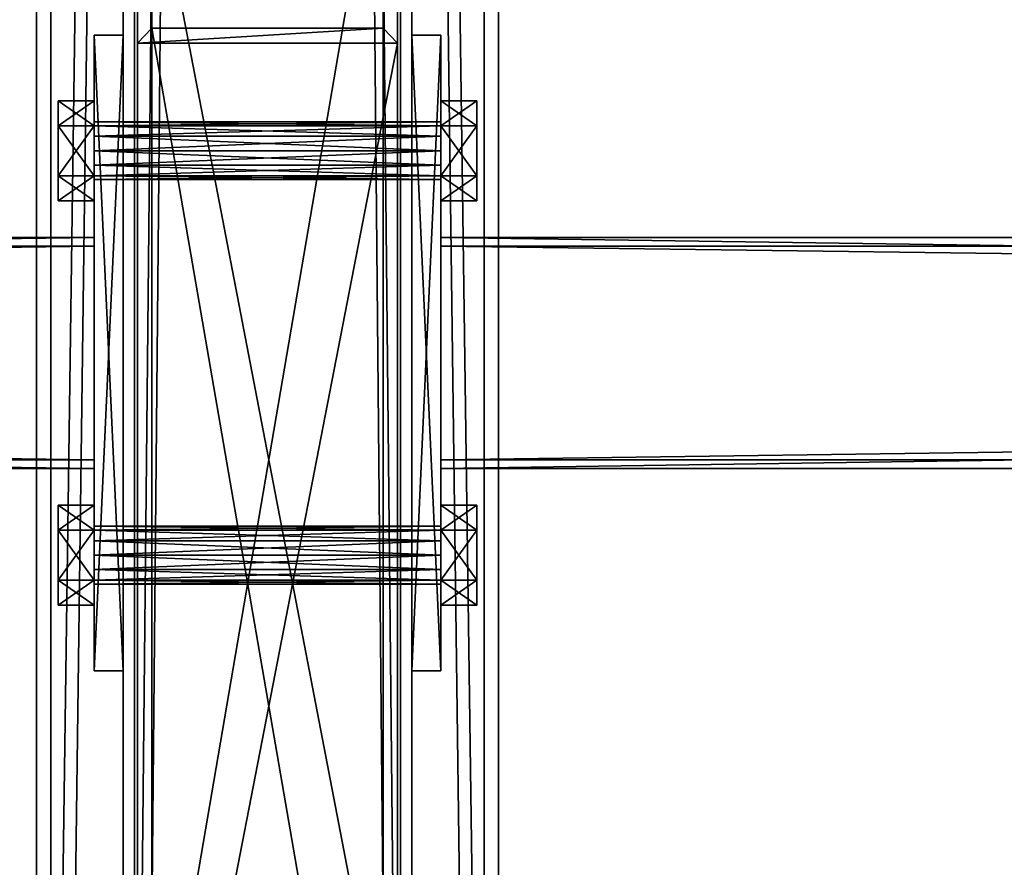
# Model space of a CAD drawing. Header units: millimetres. Extents: x -333 to 67333, y -930 to 39730.
# Tile 629 of 1056: x 5414 to 5755, y 20082 to 20375. Entities that reach past the tile are written whole.
import ezdxf

# ---------------------------------------------------------------- set-up
doc = ezdxf.new("R2010")
doc.units = ezdxf.units.MM
for name, color, linetype in [('3', 7, 'Continuous'), ('4', 7, 'Continuous'), ('5', 7, 'Continuous'), ('6', 7, 'Continuous'), ('95', 7, 'Continuous'), ('99', 7, 'Continuous')]:
    doc.layers.add(name, color=color, linetype=linetype)

msp = doc.modelspace()

# ---------------------------------------------------------------- meshes
at = {"layer": '3', "color": 91}
mesh = msp.add_polyface(dxfattribs=at)
corners = [(60, 20223, 2983), (60, 20297, 2983), (5440, 20297, 2983), (5440, 20223, 2983), (60, 20297, 3057), (5440, 20297, 3057), (60, 20223, 3057), (5440, 20223, 3057), (60, 20220, 2980), (60, 20220, 3060), (5440, 20220, 3060), (5440, 20220, 2980), (60, 20300, 3060), (5440, 20300, 3060), (60, 20300, 2980), (5440, 20300, 2980)]
mesh.append_faces([[corners[k] for k in face] for face in [(0, 2, 3, 3), (1, 5, 2, 2), (4, 7, 5, 5), (6, 3, 7, 7), (8, 10, 11, 11), (9, 13, 10, 10), (12, 15, 13, 13), (14, 11, 15, 15)]], dxfattribs={"vtx0": -1, "color": 91})
mesh.append_faces([[corners[k] for k in face] for face in [(9, 6, 12, 12), (6, 8, 0, 0), (0, 8, 1, 1), (12, 4, 14, 14), (4, 12, 6, 6), (14, 1, 8, 8), (11, 3, 15, 15), (3, 10, 7, 7), (7, 10, 5, 5), (15, 2, 13, 13), (2, 15, 3, 3), (13, 5, 10, 10)]], dxfattribs={"vtx0": -1, "vtx1": -1, "color": 91})
mesh.append_faces([[corners[k] for k in face] for face in [(6, 9, 8, 8), (14, 4, 1, 1), (3, 11, 10, 10), (13, 2, 5, 5)]], dxfattribs={"vtx0": -1, "vtx2": -1, "vtx3": -1, "color": 91})
mesh.append_faces([[corners[k] for k in face] for face in [(0, 1, 2, 2), (1, 4, 5, 5), (4, 6, 7, 7), (6, 0, 3, 3), (8, 9, 10, 10), (9, 12, 13, 13), (12, 14, 15, 15), (14, 8, 11, 11)]], dxfattribs={"vtx2": -1, "vtx3": -1, "color": 91})
mesh = msp.add_polyface(dxfattribs=at)
corners = [(5560, 20223, 2983), (5560, 20297, 2983), (11040, 20297, 2983), (11040, 20223, 2983), (5560, 20297, 3057), (11040, 20297, 3057), (5560, 20223, 3057), (11040, 20223, 3057), (5560, 20220, 2980), (5560, 20220, 3060), (11040, 20220, 3060), (11040, 20220, 2980), (5560, 20300, 3060), (11040, 20300, 3060), (5560, 20300, 2980), (11040, 20300, 2980)]
mesh.append_faces([[corners[k] for k in face] for face in [(0, 2, 3, 3), (1, 5, 2, 2), (4, 7, 5, 5), (6, 3, 7, 7), (8, 10, 11, 11), (9, 13, 10, 10), (12, 15, 13, 13), (14, 11, 15, 15)]], dxfattribs={"vtx0": -1, "color": 91})
mesh.append_faces([[corners[k] for k in face] for face in [(9, 6, 12, 12), (6, 8, 0, 0), (0, 8, 1, 1), (12, 4, 14, 14), (4, 12, 6, 6), (14, 1, 8, 8), (11, 3, 15, 15), (3, 10, 7, 7), (7, 10, 5, 5), (15, 2, 13, 13), (2, 15, 3, 3), (13, 5, 10, 10)]], dxfattribs={"vtx0": -1, "vtx1": -1, "color": 91})
mesh.append_faces([[corners[k] for k in face] for face in [(6, 9, 8, 8), (14, 4, 1, 1), (3, 11, 10, 10), (13, 2, 5, 5)]], dxfattribs={"vtx0": -1, "vtx2": -1, "vtx3": -1, "color": 91})
mesh.append_faces([[corners[k] for k in face] for face in [(0, 1, 2, 2), (1, 4, 5, 5), (4, 6, 7, 7), (6, 0, 3, 3), (8, 9, 10, 10), (9, 12, 13, 13), (12, 14, 15, 15), (14, 8, 11, 11)]], dxfattribs={"vtx2": -1, "vtx3": -1, "color": 91})
at = {"layer": '4', "color": 171}
mesh = msp.add_polyface(dxfattribs=at)
corners = [(5540, 19908.34, 5090.59), (5460, 19908.34, 5090.59), (5460, 20372.39, 3080), (5540, 20372.39, 3080), (5460, 19986.29, 5108.58), (5460, 20454.49, 3080), (5540, 19986.29, 5108.58), (5540, 20454.49, 3080), (5545, 19903.47, 5089.46), (5545, 19991.17, 5109.7), (5545, 20459.62, 3080), (5545, 20367.26, 3080), (5455, 19991.17, 5109.7), (5455, 20459.62, 3080), (5455, 19903.47, 5089.46), (5455, 20367.26, 3080)]
mesh.append_faces([[corners[k] for k in face] for face in [(0, 2, 3, 3), (1, 5, 2, 2), (4, 7, 5, 5), (6, 3, 7, 7), (8, 10, 11, 11), (9, 13, 10, 10), (12, 15, 13, 13), (14, 11, 15, 15)]], dxfattribs={"vtx0": -1, "color": 171})
mesh.append_faces([[corners[k] for k in face] for face in [(9, 6, 12, 12), (6, 8, 0, 0), (0, 8, 1, 1), (12, 4, 14, 14), (4, 12, 6, 6), (14, 1, 8, 8), (11, 3, 15, 15), (3, 10, 7, 7), (7, 10, 5, 5), (15, 2, 13, 13), (2, 15, 3, 3), (13, 5, 10, 10)]], dxfattribs={"vtx0": -1, "vtx1": -1, "color": 171})
mesh.append_faces([[corners[k] for k in face] for face in [(6, 9, 8, 8), (14, 4, 1, 1), (3, 11, 10, 10), (13, 2, 5, 5)]], dxfattribs={"vtx0": -1, "vtx2": -1, "vtx3": -1, "color": 171})
mesh.append_faces([[corners[k] for k in face] for face in [(0, 1, 2, 2), (1, 4, 5, 5), (4, 6, 7, 7), (6, 0, 3, 3), (8, 9, 10, 10), (9, 12, 13, 13), (12, 14, 15, 15), (14, 8, 11, 11)]], dxfattribs={"vtx2": -1, "vtx3": -1, "color": 171})
at = {"layer": '5', "color": 131}
mesh = msp.add_polyface(dxfattribs=at)
corners = [(5454, 29385.28, 2984), (5546, 29385.28, 2984), (5546, 19415.31, 2984), (5454, 19415.31, 2984), (5546, 29385.28, 3076), (5546, 19415.31, 3076), (5454, 29385.28, 3076), (5454, 19415.31, 3076), (5450, 29385.28, 2980), (5450, 29385.28, 3080), (5450, 19415.31, 3080), (5450, 19415.31, 2980), (5550, 29385.28, 3080), (5550, 19415.31, 3080), (5550, 29385.28, 2980), (5550, 19415.31, 2980)]
mesh.append_faces([[corners[k] for k in face] for face in [(0, 2, 3, 3), (1, 5, 2, 2), (4, 7, 5, 5), (6, 3, 7, 7), (8, 10, 11, 11), (9, 13, 10, 10), (12, 15, 13, 13), (14, 11, 15, 15)]], dxfattribs={"vtx0": -1, "color": 131})
mesh.append_faces([[corners[k] for k in face] for face in [(9, 6, 12, 12), (6, 8, 0, 0), (0, 8, 1, 1), (12, 4, 14, 14), (4, 12, 6, 6), (14, 1, 8, 8), (11, 3, 15, 15), (3, 10, 7, 7), (7, 10, 5, 5), (15, 2, 13, 13), (2, 15, 3, 3), (13, 5, 10, 10)]], dxfattribs={"vtx0": -1, "vtx1": -1, "color": 131})
mesh.append_faces([[corners[k] for k in face] for face in [(6, 9, 8, 8), (14, 4, 1, 1), (3, 11, 10, 10), (13, 2, 5, 5)]], dxfattribs={"vtx0": -1, "vtx2": -1, "vtx3": -1, "color": 131})
mesh.append_faces([[corners[k] for k in face] for face in [(0, 1, 2, 2), (1, 4, 5, 5), (4, 6, 7, 7), (6, 0, 3, 3), (8, 9, 10, 10), (9, 12, 13, 13), (12, 14, 15, 15), (14, 8, 11, 11)]], dxfattribs={"vtx2": -1, "vtx3": -1, "color": 131})
at = {"layer": '6', "color": 2}
mesh = msp.add_polyface(dxfattribs=at)
corners = [(5420, 19420.14, 7183.53), (5580, 19420.14, 7183.53), (5580, 30845.34, 4755.1), (5420, 30845.34, 4755.1), (5420, 19420.14, 7347.1), (5420, 30878.6, 4911.61), (5580, 19420.14, 7347.1), (5580, 30878.6, 4911.61), (5575, 30846.38, 4759.99), (5425, 30846.38, 4759.99), (5425, 30877.56, 4906.72), (5575, 30877.56, 4906.72), (5425, 19420.14, 7341.99), (5575, 19420.14, 7341.99), (5425, 19420.14, 7188.64), (5575, 19420.14, 7188.64)]
mesh.append_faces([[corners[k] for k in face] for face in [(0, 2, 3, 3), (4, 3, 5, 5), (6, 5, 7, 7), (1, 7, 2, 2), (12, 11, 10, 10), (14, 10, 9, 9), (15, 9, 8, 8), (13, 8, 11, 11)]], dxfattribs={"vtx0": -1, "color": 2})
mesh.append_faces([[corners[k] for k in face] for face in [(2, 8, 3, 3), (8, 7, 11, 11), (11, 7, 10, 10), (3, 9, 5, 5), (9, 3, 8, 8), (5, 10, 7, 7), (4, 12, 0, 0), (12, 6, 13, 13), (13, 6, 15, 15), (0, 14, 1, 1), (14, 0, 12, 12), (1, 15, 6, 6)]], dxfattribs={"vtx0": -1, "vtx1": -1, "color": 2})
mesh.append_faces([[corners[k] for k in face] for face in [(8, 2, 7, 7), (5, 9, 10, 10), (12, 4, 6, 6), (1, 14, 15, 15)]], dxfattribs={"vtx0": -1, "vtx2": -1, "vtx3": -1, "color": 2})
mesh.append_faces([[corners[k] for k in face] for face in [(0, 1, 2, 2), (4, 0, 3, 3), (6, 4, 5, 5), (1, 6, 7, 7), (12, 13, 11, 11), (14, 12, 10, 10), (15, 14, 9, 9), (13, 15, 8, 8)]], dxfattribs={"vtx2": -1, "vtx3": -1, "color": 2})
at = {"layer": '95', "color": 7}
mesh = msp.add_polyface(dxfattribs=at)
corners = [(5560, 20320, 3020), (5560, 20321.34, 3015), (5440, 20321.34, 3015), (5440, 20320, 3020), (5560, 20325, 3011.34), (5440, 20325, 3011.34), (5560, 20330, 3010), (5440, 20330, 3010), (5560, 20335, 3011.34), (5440, 20335, 3011.34), (5560, 20338.66, 3015), (5440, 20338.66, 3015), (5560, 20340, 3020), (5440, 20340, 3020), (5560, 20338.66, 3025), (5440, 20338.66, 3025), (5560, 20335, 3028.66), (5440, 20335, 3028.66), (5560, 20330, 3030), (5440, 20330, 3030), (5560, 20325, 3028.66), (5440, 20325, 3028.66), (5560, 20321.34, 3025), (5440, 20321.34, 3025), (5440, 20312.68, 3020), (5440, 20321.34, 3005), (5427.5, 20321.34, 3005), (5427.5, 20312.68, 3020), (5440, 20338.66, 3005), (5427.5, 20338.66, 3005), (5440, 20347.32, 3020), (5427.5, 20347.32, 3020), (5440, 20338.66, 3035), (5427.5, 20338.66, 3035), (5440, 20321.34, 3035), (5427.5, 20321.34, 3035), (5572.5, 20312.68, 3020), (5572.5, 20321.34, 3005), (5560, 20321.34, 3005), (5560, 20312.68, 3020), (5572.5, 20338.66, 3005), (5560, 20338.66, 3005), (5572.5, 20347.32, 3020), (5560, 20347.32, 3020), (5572.5, 20338.66, 3035), (5560, 20338.66, 3035), (5572.5, 20321.34, 3035), (5560, 20321.34, 3035), (5560, 20180, 3020), (5560, 20181.34, 3015), (5440, 20181.34, 3015), (5440, 20180, 3020), (5560, 20185, 3011.34), (5440, 20185, 3011.34), (5560, 20190, 3010), (5440, 20190, 3010), (5560, 20195, 3011.34), (5440, 20195, 3011.34), (5560, 20198.66, 3015), (5440, 20198.66, 3015), (5560, 20200, 3020), (5440, 20200, 3020), (5560, 20198.66, 3025), (5440, 20198.66, 3025), (5560, 20195, 3028.66), (5440, 20195, 3028.66), (5560, 20190, 3030), (5440, 20190, 3030), (5560, 20185, 3028.66), (5440, 20185, 3028.66), (5560, 20181.34, 3025), (5440, 20181.34, 3025), (5440, 20172.68, 3020), (5440, 20181.34, 3005), (5427.5, 20181.34, 3005), (5427.5, 20172.68, 3020), (5440, 20198.66, 3005), (5427.5, 20198.66, 3005), (5440, 20207.32, 3020), (5427.5, 20207.32, 3020), (5440, 20198.66, 3035), (5427.5, 20198.66, 3035), (5440, 20181.34, 3035), (5427.5, 20181.34, 3035), (5572.5, 20172.68, 3020), (5572.5, 20181.34, 3005), (5560, 20181.34, 3005), (5560, 20172.68, 3020), (5572.5, 20198.66, 3005), (5560, 20198.66, 3005), (5572.5, 20207.32, 3020), (5560, 20207.32, 3020), (5572.5, 20198.66, 3035), (5560, 20198.66, 3035), (5572.5, 20181.34, 3035), (5560, 20181.34, 3035)]
mesh.append_faces([[corners[k] for k in face] for face in [(0, 2, 3, 3), (1, 5, 2, 2), (4, 7, 5, 5), (6, 9, 7, 7), (8, 11, 9, 9), (10, 13, 11, 11), (12, 15, 13, 13), (14, 17, 15, 15), (16, 19, 17, 17), (18, 21, 19, 19), (20, 23, 21, 21), (22, 3, 23, 23), (6, 10, 8, 8), (16, 20, 18, 18), (21, 17, 19, 19), (11, 7, 9, 9), (24, 26, 27, 27), (25, 29, 26, 26), (28, 31, 29, 29), (30, 33, 31, 31), (32, 35, 33, 33), (34, 27, 35, 35), (25, 30, 28, 28), (32, 24, 34, 34), (27, 33, 35, 35), (31, 26, 29, 29), (36, 38, 39, 39), (37, 41, 38, 38), (40, 43, 41, 41), (42, 45, 43, 43), (44, 47, 45, 45), (46, 39, 47, 47), (37, 42, 40, 40), (44, 36, 46, 46), (39, 45, 47, 47), (43, 38, 41, 41), (48, 50, 51, 51), (49, 53, 50, 50), (52, 55, 53, 53), (54, 57, 55, 55), (56, 59, 57, 57), (58, 61, 59, 59), (60, 63, 61, 61), (62, 65, 63, 63), (64, 67, 65, 65), (66, 69, 67, 67), (68, 71, 69, 69), (70, 51, 71, 71), (52, 56, 54, 54), (64, 68, 66, 66), (69, 65, 67, 67), (59, 55, 57, 57), (72, 74, 75, 75), (73, 77, 74, 74), (76, 79, 77, 77), (78, 81, 79, 79), (80, 83, 81, 81), (82, 75, 83, 83), (73, 78, 76, 76), (80, 72, 82, 82), (75, 81, 83, 83), (79, 74, 77, 77), (84, 86, 87, 87), (85, 89, 86, 86), (88, 91, 89, 89), (90, 93, 91, 91), (92, 95, 93, 93), (94, 87, 95, 95), (85, 90, 88, 88), (92, 84, 94, 94), (87, 93, 95, 95), (91, 86, 89, 89)]], dxfattribs={"vtx0": -1, "color": 7})
mesh.append_faces([[corners[k] for k in face] for face in [(10, 1, 12, 12), (12, 0, 14, 14), (14, 22, 16, 16), (17, 23, 15, 15), (15, 2, 13, 13), (13, 2, 11, 11), (30, 24, 32, 32), (33, 26, 31, 31), (42, 36, 44, 44), (45, 38, 43, 43), (56, 52, 58, 58), (58, 49, 60, 60), (60, 48, 62, 62), (62, 70, 64, 64), (65, 71, 63, 63), (63, 50, 61, 61), (61, 53, 59, 59), (78, 73, 80, 80), (81, 74, 79, 79), (90, 85, 92, 92), (93, 86, 91, 91)]], dxfattribs={"vtx0": -1, "vtx1": -1, "color": 7})
mesh.append_faces([[corners[k] for k in face] for face in [(10, 6, 4, 4), (10, 4, 1, 1), (12, 1, 0, 0), (14, 0, 22, 22), (16, 22, 20, 20), (17, 21, 23, 23), (15, 23, 3, 3), (15, 3, 2, 2), (11, 2, 5, 5), (11, 5, 7, 7), (30, 25, 24, 24), (33, 27, 26, 26), (42, 37, 36, 36), (45, 39, 38, 38), (58, 52, 49, 49), (60, 49, 48, 48), (62, 48, 70, 70), (64, 70, 68, 68), (65, 69, 71, 71), (63, 71, 51, 51), (63, 51, 50, 50), (61, 50, 53, 53), (59, 53, 55, 55), (80, 73, 72, 72), (81, 75, 74, 74), (92, 85, 84, 84), (93, 87, 86, 86)]], dxfattribs={"vtx0": -1, "vtx2": -1, "vtx3": -1, "color": 7})
mesh.append_faces([[corners[k] for k in face] for face in [(0, 1, 2, 2), (1, 4, 5, 5), (4, 6, 7, 7), (6, 8, 9, 9), (8, 10, 11, 11), (10, 12, 13, 13), (12, 14, 15, 15), (14, 16, 17, 17), (16, 18, 19, 19), (18, 20, 21, 21), (20, 22, 23, 23), (22, 0, 3, 3), (24, 25, 26, 26), (25, 28, 29, 29), (28, 30, 31, 31), (30, 32, 33, 33), (32, 34, 35, 35), (34, 24, 27, 27), (36, 37, 38, 38), (37, 40, 41, 41), (40, 42, 43, 43), (42, 44, 45, 45), (44, 46, 47, 47), (46, 36, 39, 39), (48, 49, 50, 50), (49, 52, 53, 53), (52, 54, 55, 55), (54, 56, 57, 57), (56, 58, 59, 59), (58, 60, 61, 61), (60, 62, 63, 63), (62, 64, 65, 65), (64, 66, 67, 67), (66, 68, 69, 69), (68, 70, 71, 71), (70, 48, 51, 51), (72, 73, 74, 74), (73, 76, 77, 77), (76, 78, 79, 79), (78, 80, 81, 81), (80, 82, 83, 83), (82, 72, 75, 75), (84, 85, 86, 86), (85, 88, 89, 89), (88, 90, 91, 91), (90, 92, 93, 93), (92, 94, 95, 95), (94, 84, 87, 87)]], dxfattribs={"vtx2": -1, "vtx3": -1, "color": 7})
at = {"layer": '99', "color": 7}
mesh = msp.add_polyface(dxfattribs=at)
corners = [(5450, 20150, 3060), (5450, 20370, 3060), (5450, 20370, 2980), (5450, 20150, 2980), (5440, 20370, 3060), (5440, 20370, 2980), (5440, 20150, 3060), (5440, 20150, 2980)]
mesh.append_faces([[corners[k] for k in face] for face in [(0, 2, 3, 3), (1, 5, 2, 2), (4, 7, 5, 5), (6, 3, 7, 7), (1, 6, 4, 4), (3, 5, 7, 7)]], dxfattribs={"vtx0": -1, "color": 7})
mesh.append_faces([[corners[k] for k in face] for face in [(0, 1, 2, 2), (1, 4, 5, 5), (4, 6, 7, 7), (6, 0, 3, 3), (1, 0, 6, 6), (3, 2, 5, 5)]], dxfattribs={"vtx2": -1, "vtx3": -1, "color": 7})
mesh = msp.add_polyface(dxfattribs=at)
corners = [(5550, 20370, 3060), (5550, 20150, 3060), (5550, 20150, 2980), (5550, 20370, 2980), (5560, 20150, 3060), (5560, 20150, 2980), (5560, 20370, 3060), (5560, 20370, 2980)]
mesh.append_faces([[corners[k] for k in face] for face in [(0, 2, 3, 3), (1, 5, 2, 2), (4, 7, 5, 5), (6, 3, 7, 7), (1, 6, 4, 4), (3, 5, 7, 7)]], dxfattribs={"vtx0": -1, "color": 7})
mesh.append_faces([[corners[k] for k in face] for face in [(0, 1, 2, 2), (1, 4, 5, 5), (4, 6, 7, 7), (6, 0, 3, 3), (1, 0, 6, 6), (3, 2, 5, 5)]], dxfattribs={"vtx2": -1, "vtx3": -1, "color": 7})

doc.saveas('drawing.dxf')
